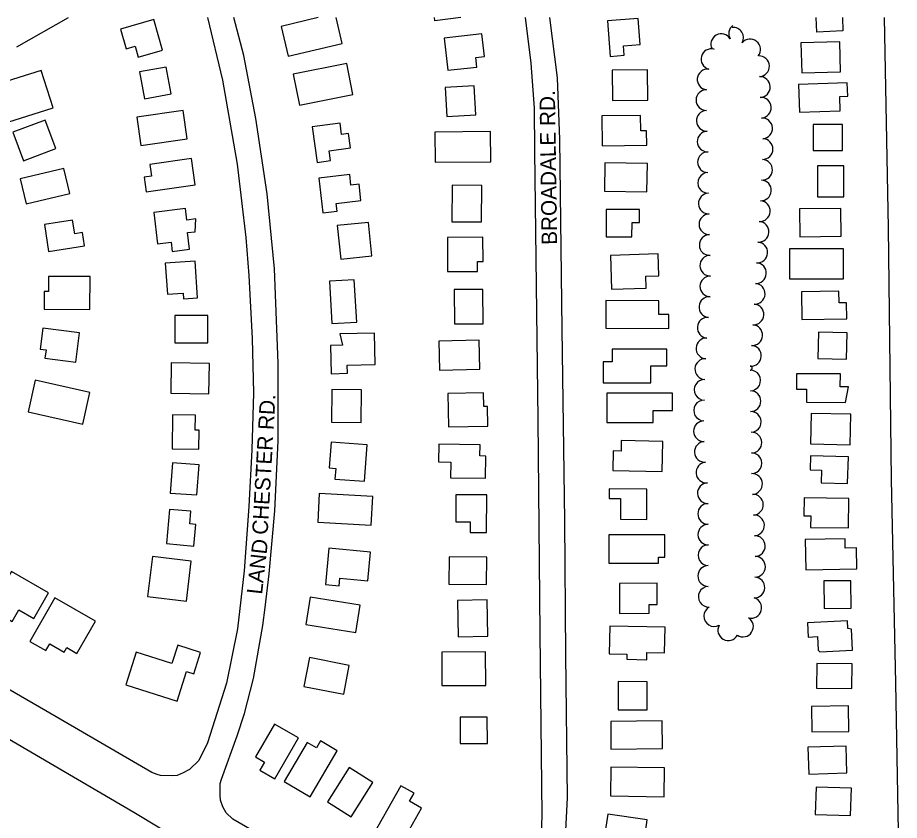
# Model space of a CAD drawing. Extents: x -25029 to 2274964, y -81170 to 687028.
# Drawn here: x -18392 to -17540, y -61524 to -60748 of the extents above; entities that cross this region are included whole.
import ezdxf

# ---------------------------------------------------------------- set-up
doc = ezdxf.new("R2010")
doc.units = 0
for name, color, linetype in [('BLDG', 7, 'Continuous'), ('ROAD', 7, 'Continuous'), ('ROAD-NAME', 7, 'Continuous'), ('TREES', 7, 'Continuous')]:
    doc.layers.add(name, color=color, linetype=linetype)

msp = doc.modelspace()

# ---------------------------------------------------------------- linework, layer by layer
at = {"layer": 'BLDG'}
for p, q in [((-18078.13, -60773.35), (-18084.02, -60748.36)), ((-17988.68, -60751.6), (-17989.09, -60748.36)), ((-17963.45, -60748.36), (-17988.68, -60751.6))]:
    msp.add_line(p, q, dxfattribs=at)
for points in [[(-18292.35, -60759.36), (-18286.89, -60778.4), (-18278.18, -60775.9), (-18275.1, -60786.65), (-18251.64, -60779.93), (-18260.18, -60750.14)], [(-17822.03, -60751.54), (-17819.44, -60785.77), (-17805.69, -60784.72), (-17806.4, -60775.45), (-17790.29, -60774.23), (-17792.19, -60749.28)], [(-17948, -60796.04), (-17949.04, -60786.91), (-17940.72, -60785.96), (-17943.22, -60764), (-17979.69, -60768.15), (-17976.14, -60799.25)], [(-17596.77, -60800.62), (-17597.63, -60771.69), (-17635.12, -60772.8), (-17634.26, -60801.74)], [(-18067.77, -60822.68), (-18073.8, -60792.54), (-18125.52, -60802.9), (-18119.48, -60833.04)], [(-18368.76, -60799.27), (-18413.39, -60813.4), (-18409.52, -60825.64), (-18416.46, -60827.84), (-18412, -60841.93), (-18404.32, -60839.5), (-18401.17, -60849.46), (-18357.27, -60835.56)], [(-18273.91, -60800.85), (-18269.1, -60826.67), (-18243.28, -60821.87), (-18248.09, -60796.04)], [(-17817.42, -60799.02), (-17817.08, -60828.52), (-17782.9, -60828.12), (-17783.24, -60798.62)], [(-17978.58, -60815.83), (-17976.98, -60843.99), (-17948.98, -60842.39), (-17950.58, -60814.24)], [(-17597.08, -60838.4), (-17597.57, -60824.57), (-17589.9, -60824.3), (-17590.37, -60811.18), (-17637.45, -60812.86), (-17636.49, -60839.8)], [(-18276.37, -60844.51), (-18272.49, -60871.83), (-18228.03, -60865.51), (-18231.91, -60838.19)], [(-17784.06, -60871.53), (-17784.22, -60857.64), (-17789.82, -60857.7), (-17789.99, -60842.72), (-17827.49, -60843.15), (-17827.16, -60872.02)], [(-18354.6, -60874.77), (-18364.9, -60847.3), (-18396.24, -60859.06), (-18385.93, -60886.52)], [(-18089.53, -60886.37), (-18090.82, -60877.1), (-18070.16, -60874.24), (-18072.08, -60860.35), (-18078.76, -60861.27), (-18080.28, -60850.24), (-18107.06, -60853.94), (-18102.32, -60888.14)], [(-17623.38, -60851.58), (-17623.36, -60876.72), (-17594.86, -60876.7), (-17594.88, -60851.56)], [(-17988.63, -60859.04), (-17988.32, -60888.08), (-17934.48, -60887.5), (-17934.79, -60858.46)], [(-18264, -60890.07), (-18262.36, -60901.6), (-18269.34, -60902.59), (-18267.36, -60916.52), (-18220.03, -60909.79), (-18223.65, -60884.33)], [(-18341.35, -60918.33), (-18346.98, -60894.13), (-18389.17, -60903.95), (-18383.54, -60928.15)], [(-17783.8, -60916.52), (-17783.33, -60889.28), (-17824.48, -60888.57), (-17824.94, -60915.81)], [(-17593.55, -60921.31), (-17593.53, -60891.39), (-17618.96, -60891.37), (-17618.98, -60921.3)], [(-18083.13, -60935.38), (-18084.03, -60927.92), (-18060.01, -60925.03), (-18061.91, -60909.25), (-18069.67, -60910.18), (-18070.91, -60899.93), (-18100.75, -60903.52), (-18096.72, -60937.01)], [(-17972, -60910.1), (-17972.32, -60945.45), (-17943.6, -60945.71), (-17943.28, -60910.36)], [(-18243.45, -60965.33), (-18242.4, -60974.06), (-18225.69, -60972.06), (-18227.62, -60955.97), (-18220.16, -60955.07), (-18219.47, -60942.78), (-18228.23, -60943.83), (-18229.55, -60932.84), (-18260.13, -60936.5), (-18256.49, -60966.89)], [(-17798.28, -60960.17), (-17798.26, -60946.22), (-17790.95, -60946.23), (-17790.94, -60933.61), (-17823.33, -60933.57), (-17823.37, -60960.13)], [(-17596.39, -60959.39), (-17596.74, -60932.58), (-17636.45, -60933.09), (-17636.1, -60959.9)], [(-18327.15, -60968.89), (-18329.14, -60955.98), (-18336.45, -60957.11), (-18338.5, -60943.84), (-18365.71, -60948.04), (-18361.67, -60974.22)], [(-18052.89, -60946.14), (-18082.87, -60949.24), (-18079.54, -60981.51), (-18049.56, -60978.41)], [(-17947.5, -60993.43), (-17947.55, -60983.75), (-17942.11, -60983.72), (-17942.25, -60960.41), (-17976.62, -60960.62), (-17976.42, -60993.6)], [(-17646.24, -60971.6), (-17646.19, -61000.65), (-17593.95, -61000.56), (-17594, -60971.51)], [(-17784.68, -61009.57), (-17785.05, -60998.17), (-17772.37, -60997.76), (-17773.05, -60976.49), (-17819.14, -60977.98), (-17818.09, -61010.65)], [(-18249.01, -60985.53), (-18247.05, -61015.48), (-18231.68, -61014.47), (-18231.33, -61019.81), (-18217.97, -61018.93), (-18220.29, -60983.64)], [(-18361.69, -60998.33), (-18361.73, -61012.84), (-18366.01, -61012.82), (-18366.06, -61030.06), (-18321.77, -61030.2), (-18321.67, -60998.46)], [(-18064.14, -61042.54), (-18066.46, -61001.44), (-18090.55, -61002.8), (-18088.22, -61043.9)], [(-17970.03, -61010.91), (-17969.85, -61044.18), (-17942.09, -61044.03), (-17942.26, -61010.76)], [(-17590.73, -61039.3), (-17590.98, -61023.69), (-17598.34, -61023.81), (-17598.52, -61012.65), (-17634.64, -61013.24), (-17634.2, -61040.02)], [(-17762.7, -61048.57), (-17762.62, -61034.97), (-17772.31, -61034.91), (-17772.23, -61021.93), (-17823.47, -61021.61), (-17823.64, -61048.19)], [(-18239.75, -61035.98), (-18239.72, -61062.37), (-18207.96, -61062.33), (-18207.99, -61035.94)], [(-18367.15, -61048.18), (-18369.77, -61068.43), (-18364.21, -61069.15), (-18365.27, -61077.37), (-18335.55, -61081.21), (-18331.87, -61052.74)], [(-18077.97, -61064.71), (-18089.35, -61064.98), (-18088.71, -61092.21), (-18073.17, -61091.84), (-18073.36, -61083.96), (-18046.25, -61083.32), (-18046.97, -61053.06), (-18080.33, -61053.85)], [(-17618.29, -61052.26), (-17618.9, -61077.69), (-17591.16, -61078.35), (-17590.55, -61052.92)], [(-17945.2, -61087.77), (-17945.89, -61059.85), (-17984.84, -61060.82), (-17984.15, -61088.74)], [(-17780.14, -61084.53), (-17764.54, -61084.55), (-17764.52, -61068.53), (-17817.57, -61068.48), (-17817.58, -61080.64), (-17826.19, -61080.63), (-17826.21, -61101.04), (-17780.16, -61101.08)], [(-18243.78, -61110.99), (-18206.89, -61111.63), (-18206.39, -61082.38), (-18243.28, -61081.74)], [(-18374.71, -61098.41), (-18381.59, -61128.96), (-18328.74, -61140.85), (-18321.87, -61110.3)], [(-17592, -61119.9), (-17589.3, -61104.97), (-17597.08, -61104.95), (-17597.05, -61092.49), (-17639.36, -61092.39), (-17639.39, -61107.18), (-17629.6, -61107.21), (-17629.63, -61119.8)], [(-18059.77, -61139.42), (-18059.51, -61107.73), (-18088.14, -61107.5), (-18088.4, -61139.18)], [(-17937.67, -61142.99), (-17937.97, -61123.95), (-17941.37, -61124), (-17941.57, -61110.69), (-17976.05, -61111.23), (-17975.54, -61143.59)], [(-17777.8, -61139.51), (-17777.79, -61127.8), (-17759.14, -61127.81), (-17759.13, -61111.01), (-17822.63, -61110.98), (-17822.65, -61139.49)], [(-18216.49, -61165.19), (-18216.21, -61146.75), (-18220.01, -61146.69), (-18219.8, -61132.33), (-18241.98, -61132), (-18242.47, -61164.81)], [(-17625.19, -61130.61), (-17625.81, -61160.08), (-17587.57, -61160.9), (-17586.94, -61131.42)], [(-18088.95, -61158.32), (-18090.72, -61183.28), (-18084.46, -61183.72), (-18085.19, -61193.95), (-18056.59, -61195.98), (-18054.09, -61160.79)], [(-17808.64, -61156.89), (-17808.85, -61167.02), (-17816.4, -61166.86), (-17816.79, -61185.6), (-17769.11, -61186.59), (-17768.51, -61157.72)], [(-17939.41, -61171.72), (-17945.16, -61171.64), (-17945.01, -61161.01), (-17984.85, -61160.43), (-17985.1, -61177.34), (-17973.23, -61177.51), (-17973.46, -61192.75), (-17939.72, -61193.24)], [(-17625.77, -61171.52), (-17626.17, -61185.21), (-17615.27, -61185.53), (-17615.62, -61197.54), (-17590, -61198.29), (-17589.24, -61172.59)], [(-18242.13, -61178.32), (-18244.24, -61207.45), (-18218.46, -61209.31), (-18216.36, -61180.18)], [(-18100.31, -61208.01), (-18101.84, -61235.56), (-18050.16, -61238.44), (-18048.63, -61210.88)], [(-17954.42, -61235.23), (-17954.46, -61245.47), (-17938.74, -61245.53), (-17938.59, -61209.24), (-17968.26, -61209.13), (-17968.37, -61235.17)], [(-17820.4, -61203.37), (-17820.46, -61212.84), (-17809.35, -61212.91), (-17809.48, -61232.87), (-17784.02, -61233.04), (-17783.83, -61203.6)], [(-17632.1, -61212.12), (-17632.31, -61229.54), (-17625.61, -61229.62), (-17625.74, -61240.64), (-17589.24, -61241.08), (-17588.91, -61212.63)], [(-18221.38, -61258.66), (-18219.55, -61237.82), (-18225.43, -61237.31), (-18224.35, -61225.04), (-18244.94, -61223.23), (-18247.84, -61256.34)], [(-17772.58, -61275.08), (-17772.61, -61269.53), (-17766.41, -61269.51), (-17766.49, -61247.8), (-17820.7, -61248), (-17820.59, -61275.27)], [(-17581.03, -61280.65), (-17581.42, -61260.46), (-17592.36, -61260.67), (-17592.54, -61251.6), (-17631.11, -61252.35), (-17630.54, -61281.62)], [(-18090.92, -61260.73), (-18094.16, -61295.87), (-18081.04, -61297.08), (-18080.36, -61289.75), (-18053.26, -61292.25), (-18050.7, -61264.45)], [(-18261.44, -61268.88), (-18266.08, -61307.38), (-18228.7, -61311.89), (-18224.06, -61273.39)], [(-17938.77, -61295.94), (-17938.44, -61269.43), (-17974.88, -61268.99), (-17975.2, -61295.49)], [(-18418.27, -61319.45), (-18396.96, -61331.69), (-18390.42, -61320.29), (-18375.95, -61328.6), (-18361.75, -61303.88), (-18397.52, -61283.33)], [(-17781.62, -61323.54), (-17781.68, -61315.21), (-17773.81, -61315.16), (-17773.94, -61294.55), (-17810.44, -61294.78), (-17810.25, -61323.72)], [(-17586.76, -61318.67), (-17586.97, -61292.15), (-17612.85, -61292.36), (-17612.64, -61318.87)], [(-18379.81, -61350.8), (-18364.31, -61359.66), (-18360.65, -61353.26), (-18346.66, -61361.27), (-18344.09, -61356.77), (-18334.33, -61362.36), (-18316.53, -61331.26), (-18355.76, -61308.8)], [(-18108.95, -61307.96), (-18113.23, -61334.44), (-18065.06, -61342.21), (-18060.79, -61315.73)], [(-17938.12, -61310.63), (-17966.96, -61311.25), (-17966.19, -61346.42), (-17937.36, -61345.8)], [(-17803.14, -61363.08), (-17803.24, -61368.02), (-17784.06, -61368.44), (-17783.91, -61361.45), (-17766.91, -61361.82), (-17766.38, -61337.13), (-17819.65, -61335.97), (-17820.23, -61362.71)], [(-17616.86, -61360.68), (-17585.3, -61359.14), (-17586.28, -61339), (-17589.9, -61338.33), (-17590.26, -61331.04), (-17628.84, -61332.93), (-17628.17, -61346.62), (-17619.09, -61346.17), (-17618.45, -61359.32)], [(-18228.58, -61379.93), (-18221.55, -61382.16), (-18214.94, -61361.34), (-18237.04, -61354.32), (-18242.65, -61372.02), (-18277.25, -61361.04), (-18287.26, -61392.57), (-18237.59, -61408.33)], [(-17939.51, -61393.29), (-17939.66, -61360.91), (-17982.01, -61361.1), (-17981.86, -61393.49)], [(-18109.77, -61366.45), (-18115.17, -61394.32), (-18076.72, -61401.78), (-18071.31, -61373.91)], [(-17619.87, -61371.97), (-17620.08, -61395.79), (-17585.9, -61396.11), (-17585.68, -61372.28)], [(-17783.6, -61416.9), (-17783.49, -61389.72), (-17811.63, -61389.61), (-17811.74, -61416.79)], [(-17588.72, -61437.65), (-17589.08, -61413.06), (-17625, -61413.6), (-17624.63, -61438.19)], [(-17937.94, -61449.29), (-17938.07, -61423.93), (-17964.38, -61424.06), (-17964.25, -61449.42)], [(-18161.83, -61462.34), (-18153.15, -61467.35), (-18157.6, -61475.08), (-18143.19, -61483.39), (-18120.43, -61443.92), (-18143.52, -61430.61)], [(-17768.83, -61454.31), (-17769.08, -61427.5), (-17818.87, -61427.96), (-17818.62, -61454.77)], [(-18083.09, -61456.29), (-18099.1, -61446.92), (-18103, -61453.59), (-18112.01, -61448.32), (-18134.11, -61486.08), (-18109.09, -61500.72)], [(-17590.7, -61477.84), (-17591.51, -61451.87), (-17628.32, -61453.02), (-17627.5, -61478.99)], [(-18092.31, -61505.71), (-18069.47, -61520.22), (-18048.45, -61487.13), (-18071.29, -61472.62)], [(-17767.18, -61500.76), (-17766.75, -61473), (-17818.7, -61472.19), (-17819.13, -61499.95)], [(-18001.56, -61511.77), (-18013.23, -61505.17), (-18008.79, -61497.32), (-18021.56, -61490.09), (-18052.21, -61544.26), (-18027.78, -61558.09)], [(-17620.47, -61491.58), (-17621.26, -61517.81), (-17587.21, -61518.84), (-17586.42, -61492.61)], [(-17780.54, -61549.29), (-17778.53, -61535.87), (-17785.33, -61534.85), (-17783.59, -61523.21), (-17821.75, -61517.5), (-17825.5, -61542.56)]]:
    msp.add_lwpolyline(points, close=True, dxfattribs=at)
for points in [[(-18101.37, -60748.36), (-18137.03, -60756.77), (-18130.23, -60785.63), (-18078.13, -60773.35)], [(-17595.07, -60748.36), (-17594.75, -60761.09), (-17619.69, -60762.46), (-17620.4, -60748.36)]]:
    msp.add_lwpolyline(points, dxfattribs=at)
at = {"layer": 'ROAD'}
for points in [[(-18208.12, -60748.36), (-18193.8, -60808.85), (-18179.65, -60889.9), (-18171.12, -60960.74), (-18168.37, -60997.52), (-18165.2, -61058.16), (-18163.95, -61110.64), (-18165.46, -61165.61), (-18168.4, -61220.32), (-18172.9, -61282.62), (-18179.22, -61338.74), (-18190.05, -61391.06), (-18208.17, -61448.84), (-18216.56, -61465.9), (-18225.75, -61474.6), (-18231.89, -61477.81), (-18237.55, -61480.13), (-18241.86, -61480.51), (-18253.72, -61480.36), (-18256.78, -61479.42), (-18261.94, -61477.52), (-18364.49, -61417.88), (-18496.9, -61341.11)], [(-18392.55, -60776.44), (-18342.54, -60748.36)], [(-17956.44, -61653.99), (-18183.68, -61522.59), (-18190.09, -61516.27), (-18193.46, -61510.5), (-18195.63, -61504.14), (-18196.09, -61499.17), (-18195.97, -61488.04), (-18194.59, -61483.81), (-18179.48, -61441.87), (-18172.57, -61420.48), (-18163.82, -61386.68), (-18154.68, -61335.55), (-18152.57, -61317.86), (-18148.59, -61285.41), (-18143.2, -61224.71), (-18140.06, -61157.2), (-18139.89, -61081.95), (-18143.54, -60991.09), (-18150.72, -60918.45), (-18161.42, -60845.78), (-18173.08, -60784.86), (-18182.71, -60748.36)], [(-17901.4, -60748.36), (-17895.87, -60792.47), (-17892.68, -60835.68), (-17892.39, -60877.44), (-17889.37, -61136.34), (-17887.26, -61342.85), (-17885.47, -61518.57), (-17886.03, -61538.77), (-17887.05, -61548.46), (-17888.12, -61557.54), (-17889.71, -61568.84), (-17896.72, -61601.34), (-17899.25, -61612.7), (-17900.97, -61618.68), (-17903.45, -61624.91), (-17904.95, -61628.58), (-17908.13, -61635.84), (-17913.23, -61643.56), (-17916.71, -61646.78), (-17922.16, -61651.82), (-17924.98, -61653.43), (-17925.07, -61653.45)], [(-17862.43, -61539.72), (-17860.65, -61501.78), (-17862.26, -61363.96), (-17863.04, -61234.07), (-17865.66, -61049.29), (-17867.89, -60865.98), (-17870.38, -60806.45), (-17877.68, -60748.36)], [(-17554.84, -60748.36), (-17550.83, -60951.51), (-17547.94, -61194.25), (-17543.78, -61390.98), (-17540.05, -61605.94)], [(-18563.39, -61349.5), (-18279.42, -61515.65), (-18254.35, -61530.77), (-18249.81, -61535.52), (-18247.85, -61538.83), (-18246.85, -61541.91), (-18248.5, -61553.87), (-18264.22, -61596.93), (-18286.06, -61658.03), (-18290.1, -61666.56), (-18292.79, -61672.1), (-18296.43, -61677.87), (-18310.17, -61687.62), (-18314.51, -61688.86), (-18321.74, -61689.05), (-18426.01, -61683.43)]]:
    msp.add_lwpolyline(points, dxfattribs=at)
at = {"layer": 'TREES'}
for centre, radius, start, end in [((-17694.84, -60763.89), 10, 127.27325, 210.26487), ((-17700.58, -60767.75), 10, 329.7556, 94.58059), ((-17712.09, -60774), 10, 30.49086, 207.72626), ((-17684.2, -60779.1), 10, 321.31517, 140.79773), ((-17721.58, -60788.47), 10, 74.73708, 254.73708), ((-17715.93, -60769.29), 10, 249.70207, 252.46667), ((-17675.61, -60795.36), 10, 272.50334, 92.20704), ((-17725.27, -60808.06), 10, 83.89995, 263.89995), ((-17674.81, -60815.34), 10, 272.03794, 92.03794), ((-17726.41, -60828.01), 10, 89.58257, 269.58257), ((-17673.84, -60835.32), 10, 273.54623, 93.54623), ((-17726.04, -60848), 10, 92.53093, 272.53093), ((-17672.63, -60855.28), 10, 273.37596, 93.37596), ((-17725.2, -60867.98), 10, 92.29549, 272.29549), ((-17672.17, -60875.26), 10, 269.27084, 89.27084), ((-17724.89, -60887.97), 10, 89.48446, 269.48446), ((-17672.72, -60895.25), 10, 267.56876, 87.56876), ((-17724.73, -60907.97), 10, 91.38067, 271.38067), ((-17673.71, -60915.23), 10, 266.78986, 86.78986), ((-17724.05, -60927.95), 10, 92.51511, 272.51511), ((-17674.88, -60935.2), 10, 266.50276, 86.50276), ((-17723.54, -60947.94), 10, 90.41673, 270.41673), ((-17676.1, -60955.16), 10, 266.50276, 86.50276), ((-17723.19, -60967.94), 10, 91.62199, 271.62199), ((-17677.32, -60975.12), 10, 266.50276, 86.50276), ((-17722.71, -60987.93), 10, 91.13945, 271.13945), ((-17678.54, -60995.08), 10, 266.50276, 86.50276), ((-17722.61, -61007.93), 10, 89.38477, 269.38477), ((-17679.76, -61015.05), 10, 266.50276, 86.50276), ((-17723.56, -61027.89), 10, 85.16753, 265.16753), ((-17680.98, -61035.01), 10, 266.50276, 86.50276), ((-17725.15, -61047.83), 10, 85.70933, 265.70933), ((-17682.2, -61054.97), 10, 266.50276, 86.50276), ((-17726.43, -61067.79), 10, 86.97387, 266.97387), ((-17683.42, -61074.93), 10, 266.50276, 86.50276), ((-17727.5, -61087.76), 10, 86.9098, 266.9098), ((-17684.14, -61086.84), 1.93, 266.50276, 86.50276), ((-17684.05, -61098.77), 10, 271.22736, 91.22736), ((-17728.22, -61107.74), 10, 88.92734, 268.92734), ((-17683.83, -61118.77), 10, 269.99889, 89.99889), ((-17728.66, -61127.74), 10, 88.59807, 268.59807), ((-17683.48, -61138.76), 10, 272.03832, 92.03833), ((-17728.76, -61147.74), 10, 90.77775, 270.77775), ((-17682.93, -61158.75), 10, 271.10006, 91.10006), ((-17727.96, -61167.71), 10, 93.8079, 273.8079), ((-17682.77, -61178.75), 10, 269.81201, 89.81201), ((-17726.37, -61187.65), 10, 95.35066, 275.35066), ((-17682.36, -61198.74), 10, 272.56033, 92.56033), ((-17725.07, -61207.6), 10, 92.07379, 272.07379), ((-17681.43, -61218.72), 10, 272.74013, 92.74013), ((-17724.72, -61227.59), 10, 89.94185, 269.94185), ((-17680.45, -61238.7), 10, 272.90283, 92.90283), ((-17724.57, -61247.59), 10, 90.93629, 270.93629), ((-17679.62, -61258.68), 10, 271.83145, 91.83145), ((-17724.5, -61267.59), 10, 89.45803, 269.45803), ((-17679.48, -61278.67), 10, 268.96579, 88.96579), ((-17724.68, -61287.59), 10, 89.50815, 269.50815), ((-17680.05, -61298.66), 10, 267.80301, 87.80301), ((-17724.19, -61307.57), 10, 93.3127, 273.3127), ((-17683.04, -61318.31), 10, 254.8914, 74.8914), ((-17718.84, -61326.34), 10, 118.47483, 298.47483), ((-17691.09, -61336.35), 10, 237.00929, 57.00929), ((-17705.3, -61339.94), 10, 151.29604, 331.29604)]:
    msp.add_arc(centre, radius, start, end, dxfattribs=at)

# ---------------------------------------------------------------- texts
at = {"layer": 'ROAD-NAME'}
for s, height, rotation, p in [('BROADALE RD.', 14.9999, 90.82837, (-17870.54, -60967.7)), ('CHESTER RD.', 15, 86.7274, (-18150.23, -61248.12)), ('LAND', 14.99, 83.62209, (-18155.59, -61305.88))]:
    msp.add_text(s, height=height, rotation=rotation, dxfattribs=at).set_placement(p)

doc.saveas('drawing.dxf')
